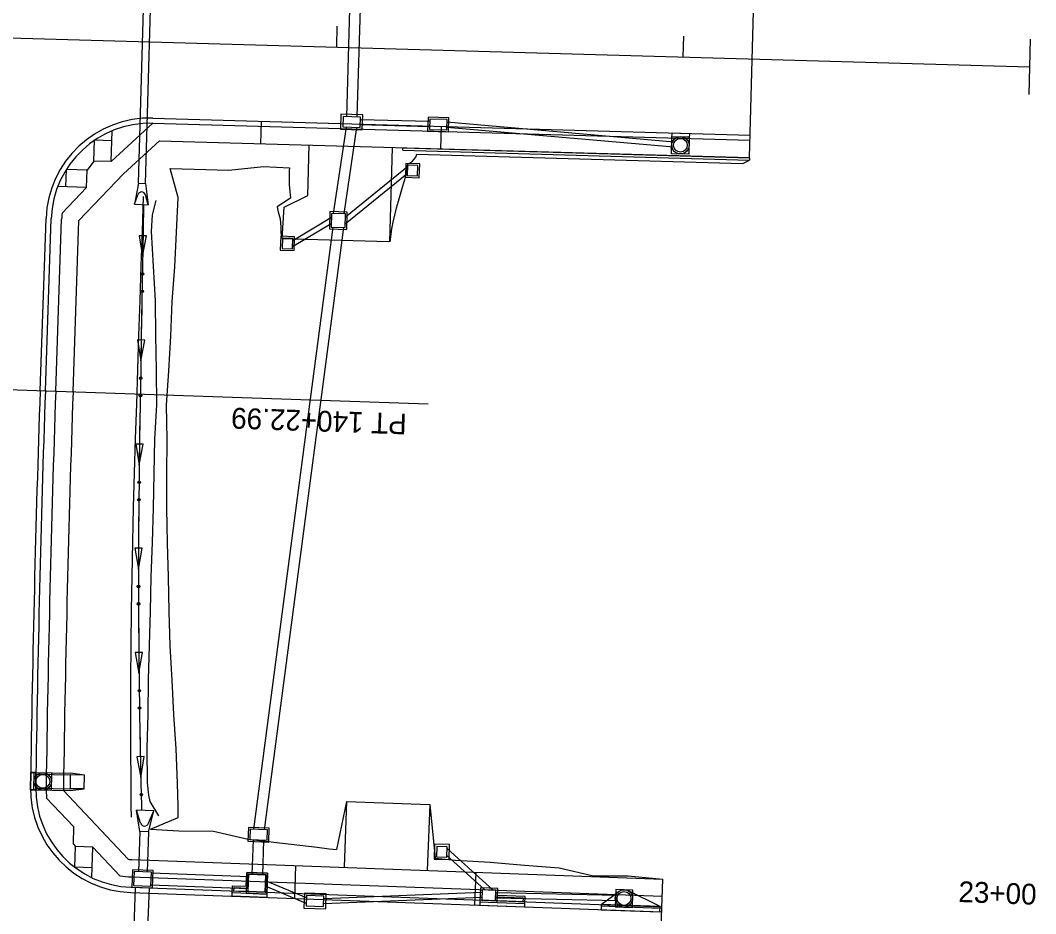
# Model space of a CAD drawing. Extents: x 979959 to 994833, y 1835619 to 1845316.
# Drawn here: x 992488.3 to 992781.2, y 1842625.6 to 1842883.2 of the extents above; entities that cross this region are included whole.
import ezdxf

# ---------------------------------------------------------------- set-up
doc = ezdxf.new("R2010")
doc.units = 0
for name, color, linetype in [('Concrete Walk Type Special', 7, 'Continuous'), ('Driveways', 7, 'Continuous'), ('Future 5 Lane Construction Limits', 7, 'Continuous'), ('R_Drainage', 7, 'Continuous'), ('R_Horz Alg', 7, 'Continuous'), ('R_Horz Alg Annot', 7, 'Continuous'), ('R_Horz Alg Stationing', 7, 'Continuous'), ('R_Proposed Const Limits', 7, 'Continuous'), ('R_Proposed Road', 7, 'Continuous'), ('R_Special Ditch', 7, 'Continuous')]:
    doc.layers.add(name, color=color, linetype=linetype)

msp = doc.modelspace()

# ---------------------------------------------------------------- linework, layer by layer
at = {"layer": 'Concrete Walk Type Special'}
for p, q in [((992598.62, 1842845.75), (992598.63, 1842846.42)), ((992598.63, 1842846.42), (992698.59, 1842843.57)), ((992598.62, 1842845.75), (992698.58, 1842842.91)), ((992698.59, 1842843.57), (992698.58, 1842842.91))]:
    msp.add_line(p, q, dxfattribs=at)
at = {"layer": 'Driveways'}
for p, q in [((992582.39, 1842657.97), (992581.7, 1842638.98)), ((992582.39, 1842657.97), (992606.37, 1842657.09)), ((992606.37, 1842657.09), (992605.68, 1842638.1)), ((992567.7, 1842639.49), (992567.36, 1842630)), ((992619.67, 1842637.59), (992619.32, 1842628.1))]:
    msp.add_line(p, q, dxfattribs=at)
at = {"layer": 'Future 5 Lane Construction Limits'}
msp.add_lwpolyline([(992528.26, 1842653.81), (992525.7, 1842657.95), (992525.32, 1842659.81), (992524.96, 1842663.34), (992524.92, 1842673.25), (992525.14, 1842683.16), (992525.28, 1842693.07), (992525.58, 1842702.97), (992525.8, 1842712.88), (992526.07, 1842722.79), (992526.4, 1842732.69), (992526.71, 1842742.6), (992526.86, 1842752.5), (992527.05, 1842762.41), (992527.66, 1842772.31), (992527.6, 1842782.29), (992527.37, 1842792.3), (992527.31, 1842802.31), (992526.67, 1842812.34), (992526.12, 1842822.36), (992526.39, 1842827.08), (992527.5, 1842831.29)], dxfattribs=at)
at = {"layer": 'R_Drainage'}
for p, q in [((992522.37, 1842836.25), (992524.37, 1842906.35)), ((992524.37, 1842836.19), (992526.37, 1842906.29)), ((992583.41, 1842891.41), (992582.38, 1842855.42)), ((992586.41, 1842891.33), (992585.38, 1842855.34)), ((992582.28, 1842852.43), (992578.57, 1842827.53)), ((992585.3, 1842852.34), (992581.59, 1842827.44)), ((992606.31, 1842852.49), (992586.32, 1842853.06)), ((992606.35, 1842853.99), (992586.36, 1842854.56)), ((992676.78, 1842846.6), (992611.3, 1842852.35)), ((992676.91, 1842848.09), (992611.35, 1842853.85)), ((992681.12, 1842844.61), (992676.12, 1842844.75)), ((992599.99, 1842840.92), (992582.05, 1842826.42)), ((992599.92, 1842838.94), (992582, 1842824.44)), ((992522.37, 1842836.25), (992521.2, 1842830.16)), ((992522.37, 1842836.25), (992524.37, 1842836.19)), ((992524.37, 1842836.19), (992525.2, 1842830.04)), ((992521.2, 1842830.16), (992522.17, 1842832.93)), ((992525.2, 1842830.04), (992524.39, 1842832.87)), ((992521.2, 1842830.16), (992525.2, 1842830.04)), ((992566.87, 1842819.73), (992578.05, 1842826.43)), ((992578.46, 1842823.53), (992555.57, 1842649.95)), ((992581.48, 1842823.44), (992558.58, 1842649.84)), ((992566.81, 1842817.95), (992578, 1842824.65)), ((992492.8, 1842666.3), (992491.3, 1842666.32)), ((992492.22, 1842661.31), (992492.3, 1842666.31)), ((992492.3, 1842666.31), (992502.8, 1842666.15)), ((992492.73, 1842661.8), (992492.79, 1842665.8)), ((992492.79, 1842665.8), (992502.79, 1842665.65)), ((992497.3, 1842666.23), (992497.22, 1842661.23)), ((992502.73, 1842661.65), (992502.79, 1842665.65)), ((992506.79, 1842665.6), (992502.79, 1842665.65)), ((992506.79, 1842665.6), (992502.8, 1842666.15)), ((992506.73, 1842661.6), (992506.79, 1842665.6)), ((992492.73, 1842661.8), (992502.73, 1842661.65)), ((992502.72, 1842661.15), (992506.73, 1842661.6)), ((992506.73, 1842661.6), (992502.73, 1842661.65)), ((992492.22, 1842661.31), (992502.72, 1842661.15)), ((992526.76, 1842655.3), (992521.77, 1842655.48)), ((992522.79, 1842649.29), (992521.77, 1842655.48)), ((992522.96, 1842651.76), (992521.77, 1842655.48)), ((992525.29, 1842649.2), (992526.76, 1842655.3)), ((992525.31, 1842651.67), (992526.76, 1842655.3)), ((992522.79, 1842649.29), (992522.36, 1842637.68)), ((992525.29, 1842649.2), (992522.79, 1842649.29)), ((992525.29, 1842649.2), (992524.85, 1842637.59)), ((992555.47, 1842646.95), (992555.1, 1842636.95)), ((992558.47, 1842646.84), (992558.1, 1842636.84)), ((992611.41, 1842644.38), (992624.65, 1842632.4)), ((992611.34, 1842642.42), (992622.32, 1842632.49)), ((992554.08, 1842636.24), (992526.1, 1842637.29)), ((992570.84, 1842630.17), (992559.04, 1842635.11)), ((992521.45, 1842633.21), (992520.14, 1842597.44)), ((992525.44, 1842633.07), (992524.13, 1842597.3)), ((992553.95, 1842632.74), (992525.97, 1842633.8)), ((992570.78, 1842628.57), (992558.98, 1842633.51)), ((992665.01, 1842632.43), (992660.02, 1842632.61)), ((992672.84, 1842627.64), (992663.54, 1842632.26)), ((992621.4, 1842630.27), (992575.78, 1842628.44)), ((992621.45, 1842631.77), (992575.83, 1842629.94)), ((992660.55, 1842629.31), (992625.4, 1842630.13)), ((992660.59, 1842630.81), (992625.45, 1842631.62)), ((992655.85, 1842628.26), (992660.93, 1842632.03)), ((992672.82, 1842627.14), (992655.84, 1842627.76))]:
    msp.add_line(p, q, dxfattribs=at)
for points in [[(992580.61, 1842851.81), (992586.94, 1842851.63), (992587.06, 1842855.96), (992580.73, 1842856.14)], [(992581.3, 1842852.45), (992586.29, 1842852.31), (992586.38, 1842855.31), (992581.38, 1842855.45)], [(992605.77, 1842851.26), (992611.77, 1842851.09), (992611.88, 1842855.08), (992605.89, 1842855.26)], [(992606.29, 1842851.74), (992611.28, 1842851.6), (992611.37, 1842854.6), (992606.37, 1842854.74)], [(992681.12, 1842844.61), (992676.12, 1842844.75), (992676.26, 1842849.75), (992681.26, 1842849.61)], [(992681.25, 1842849.11), (992676.25, 1842849.25), (992676.29, 1842850.75), (992681.29, 1842850.61)], [(992603.52, 1842841.81), (992599.52, 1842841.94), (992599.39, 1842837.95), (992603.38, 1842837.81)], [(992603, 1842841.32), (992600, 1842841.43), (992599.9, 1842838.43), (992602.9, 1842838.33)], [(992577.6, 1842828.05), (992577.46, 1842823.06), (992582.45, 1842822.91), (992582.6, 1842827.91)], [(992578.08, 1842827.54), (992577.97, 1842823.54), (992581.97, 1842823.43), (992582.08, 1842827.43)], [(992563.27, 1842816.96), (992567.27, 1842816.83), (992567.41, 1842820.82), (992563.41, 1842820.96)], [(992563.79, 1842817.45), (992566.79, 1842817.34), (992566.89, 1842820.34), (992563.89, 1842820.44)], [(992492.8, 1842666.3), (992492.72, 1842661.3), (992491.22, 1842661.32), (992491.3, 1842666.32)], [(992497.3, 1842666.23), (992497.22, 1842661.23), (992492.22, 1842661.31), (992492.3, 1842666.31)], [(992560.09, 1842650.28), (992554.1, 1842650.5), (992553.95, 1842646.5), (992559.95, 1842646.28)], [(992559.58, 1842649.8), (992554.58, 1842649.98), (992554.47, 1842646.98), (992559.47, 1842646.8)], [(992612.12, 1842645.54), (992607.79, 1842645.7), (992607.63, 1842641.37), (992611.96, 1842641.21)], [(992611.43, 1842644.9), (992608.43, 1842645.01), (992608.32, 1842642.01), (992611.32, 1842641.9)], [(992520.63, 1842638.25), (992520.45, 1842633.25), (992526.44, 1842633.03), (992526.63, 1842638.03)], [(992521.11, 1842637.73), (992520.97, 1842633.73), (992525.96, 1842633.55), (992526.11, 1842637.55)], [(992559.62, 1842637.29), (992553.62, 1842637.51), (992553.4, 1842631.51), (992559.4, 1842631.29)], [(992559.1, 1842636.81), (992554.1, 1842636.99), (992553.92, 1842631.99), (992558.92, 1842631.81)], [(992549.42, 1842632.16), (992559.42, 1842631.79), (992559.36, 1842630.29), (992549.37, 1842630.66)], [(992626, 1842632.86), (992621, 1842633.04), (992620.85, 1842629.04), (992625.85, 1842628.86)], [(992625.48, 1842632.37), (992621.48, 1842632.52), (992621.37, 1842629.52), (992625.37, 1842629.38)], [(992665.01, 1842632.43), (992660.02, 1842632.61), (992659.83, 1842627.61), (992664.83, 1842627.43)], [(992576.55, 1842631.33), (992570.22, 1842631.56), (992570.06, 1842627.23), (992576.39, 1842627)], [(992575.86, 1842630.69), (992570.86, 1842630.87), (992570.75, 1842627.87), (992575.75, 1842627.69)], [(992633.86, 1842629.07), (992620.87, 1842629.54), (992620.82, 1842628.04), (992633.81, 1842627.57)], [(992672.84, 1842627.64), (992655.85, 1842628.26), (992655.8, 1842626.76), (992672.79, 1842626.14)]]:
    msp.add_lwpolyline(points, close=True, dxfattribs=at)
for points in [[(992491.3, 1842666.32), (992491.22, 1842661.32), (992492.72, 1842661.3), (992492.8, 1842666.3)], [(992553.48, 1842633.51), (992553.62, 1842637.51), (992559.62, 1842637.29), (992559.4, 1842631.29), (992554.4, 1842631.48)], [(992553.96, 1842632.99), (992554.1, 1842636.99), (992559.1, 1842636.81), (992558.92, 1842631.81), (992553.92, 1842631.99)], [(992554.4, 1842631.48), (992549.41, 1842631.66), (992549.48, 1842633.66), (992553.48, 1842633.51)], [(992553.92, 1842631.99), (992549.92, 1842632.14), (992549.96, 1842633.14), (992553.96, 1842632.99)], [(992625.92, 1842630.86), (992626, 1842632.86), (992621, 1842633.04), (992620.85, 1842629.04), (992625.85, 1842628.86)], [(992625.41, 1842630.38), (992625.48, 1842632.37), (992621.48, 1842632.52), (992621.37, 1842629.52), (992625.37, 1842629.38)], [(992629.37, 1842629.23), (992633.36, 1842629.08), (992633.4, 1842630.08), (992625.41, 1842630.38)], [(992625.85, 1842628.86), (992633.85, 1842628.57), (992633.92, 1842630.56), (992625.92, 1842630.86)]]:
    msp.add_lwpolyline(points, dxfattribs=at)
for centre, radius in [((992678.69, 1842847.18), 2.5), ((992678.69, 1842847.18), 2.5), ((992678.69, 1842847.18), 2), ((992678.69, 1842847.18), 2), ((992494.76, 1842663.77), 2.5), ((992494.76, 1842663.77), 2.5), ((992494.76, 1842663.77), 2), ((992494.76, 1842663.77), 2), ((992662.42, 1842630.02), 2.5), ((992662.42, 1842630.02), 2.5), ((992662.42, 1842630.02), 2), ((992662.42, 1842630.02), 2)]:
    msp.add_circle(centre, radius, dxfattribs=at)
for centre, radius, start, end in [((992523.27, 1842832.55), 1.17, 15.8994, 160.8395), ((992524.15, 1842652.14), 1.25, 197.7094, 338.0712)]:
    msp.add_arc(centre, radius, start, end, dxfattribs=at)
at = {"layer": 'R_Horz Alg'}
msp.add_line((992479.5, 1842878.36), (992779.37, 1842869.83), dxfattribs=at)
at = {"layer": 'R_Horz Alg Annot'}
msp.add_lwpolyline([(992476.02, 1842777.04), (992605.94, 1842772.59)], dxfattribs=at)
at = {"layer": 'R_Horz Alg Stationing'}
for points in [[(992579.63, 1842881.51), (992579.45, 1842875.52)], [(992679.59, 1842878.67), (992679.41, 1842872.67)], [(992779.6, 1842877.82), (992779.15, 1842861.83)]]:
    msp.add_lwpolyline(points, dxfattribs=at)
at = {"layer": 'R_Proposed Const Limits'}
for p, q in [((992582.39, 1842657.97), (992579.45, 1842644.12)), ((992606.37, 1842657.09), (992607.99, 1842641.58)), ((992577.35, 1842644.31), (992579.45, 1842644.12))]:
    msp.add_line(p, q, dxfattribs=at)
for points in [[(992599.97, 1842841.78), (992600.59, 1842841.99), (992601.42, 1842842.56), (992602.38, 1842843.78), (992602.69, 1842844.64)], [(992602.69, 1842844.64), (992696.7, 1842841.96), (992698.58, 1842842.91)], [(992525.84, 1842649.94), (992533.79, 1842653.31), (992533.8, 1842656.61), (992533.63, 1842663.21), (992533.23, 1842673.11), (992532.58, 1842683.02), (992532.05, 1842692.93), (992531.55, 1842702.84), (992531.22, 1842712.75), (992531.01, 1842722.66), (992530.72, 1842732.57), (992530.63, 1842737.53), (992530.54, 1842742.49), (992530.58, 1842752.39), (992530.67, 1842762.3), (992530.49, 1842772.21), (992531.08, 1842782.17), (992531.68, 1842792.16), (992532.12, 1842802.15), (992532.86, 1842812.13), (992533.38, 1842822.12), (992533.86, 1842832.1), (992531.5, 1842840.44)], [(992531.5, 1842840.44), (992538.44, 1842840.28), (992548.43, 1842840.02), (992558.47, 1842841.06), (992565.92, 1842840.72)], [(992565.92, 1842840.72), (992565.79, 1842839.89), (992565.81, 1842837.89), (992565.83, 1842835.89), (992566.01, 1842833.88), (992566.26, 1842831.88), (992562.39, 1842829.45)], [(992599.97, 1842841.78), (992599.89, 1842840.92), (992599.6, 1842838.93), (992598.99, 1842836.95), (992598.4, 1842834.96), (992597.84, 1842832.98), (992597.28, 1842830.99), (992596.75, 1842829.01), (992596.24, 1842827.02), (992595.77, 1842825.03), (992595.31, 1842823.04), (992594.86, 1842819.38)], [(992562.39, 1842829.45), (992562.63, 1842827.98), (992563.26, 1842825.97), (992563.47, 1842823.6), (992563.42, 1842821.95), (992563.68, 1842820.27)], [(992525.84, 1842649.94), (992534.05, 1842649.53), (992544.05, 1842649.42), (992553.97, 1842647.11), (992563.94, 1842645.98), (992573.9, 1842644.78), (992577.35, 1842644.31)], [(992607.99, 1842641.58), (992613.79, 1842641.06), (992623.78, 1842640.47), (992633.75, 1842639.62), (992643.73, 1842638.79), (992653.65, 1842636.53)], [(992653.65, 1842636.53), (992663.66, 1842636.5), (992673.63, 1842635.61)]]:
    msp.add_lwpolyline(points, dxfattribs=at)
at = {"layer": 'R_Proposed Road'}
for p, q in [((992698.6, 1842843.61), (992699.9, 1842889.37)), ((992526.55, 1842855.01), (992698.78, 1842850.11)), ((992526.51, 1842853.51), (992514.52, 1842842.47)), ((992526.51, 1842853.51), (992698.74, 1842848.61)), ((992557.65, 1842847.63), (992557.84, 1842854.12)), ((992609.63, 1842846.15), (992609.82, 1842852.64)), ((992514.52, 1842842.47), (992514.77, 1842851.35)), ((992509.52, 1842842.61), (992509.69, 1842848.61)), ((992514.69, 1842848.47), (992509.69, 1842848.61)), ((992528.4, 1842848.46), (992518.02, 1842838.9)), ((992528.4, 1842848.46), (992698.6, 1842843.61)), ((992571.23, 1842832.71), (992571.65, 1842847.23)), ((992594.86, 1842819.38), (992595.64, 1842846.55)), ((992501.41, 1842835.22), (992501.58, 1842840.22)), ((992507.58, 1842840.01), (992501.58, 1842840.22)), ((992509.52, 1842842.61), (992507.58, 1842840.01)), ((992514.52, 1842842.47), (992509.52, 1842842.61)), ((992518.02, 1842838.9), (992505.2, 1842825.46)), ((992507.4, 1842835.01), (992507.58, 1842840.01)), ((992507.4, 1842835.01), (992499.11, 1842835.3)), ((992507.4, 1842835.01), (992500.32, 1842827.59)), ((992564.41, 1842829.31), (992571.23, 1842832.71)), ((992563.81, 1842820.27), (992564.41, 1842829.31)), ((992494.01, 1842776.42), (992495.71, 1842826.05)), ((992495.51, 1842776.37), (992497.21, 1842826)), ((992498.51, 1842776.27), (992500.21, 1842825.9)), ((992503.5, 1842776.1), (992505.2, 1842825.46)), ((992563.81, 1842820.27), (992594.54, 1842819.39)), ((992495.88, 1842658.96), (992503.64, 1842650.74)), ((992500.74, 1842661.09), (992519.44, 1842641.29)), ((992503.64, 1842650.74), (992503.58, 1842645.74)), ((992503.58, 1842645.74), (992504.25, 1842644.98)), ((992504.03, 1842638.99), (992504.25, 1842644.98)), ((992509.24, 1842644.8), (992504.25, 1842644.98)), ((992508.92, 1842636.01), (992509.24, 1842644.8)), ((992509.24, 1842644.8), (992517.03, 1842636.56)), ((992520.48, 1842641.22), (992673.63, 1842635.61)), ((992509.03, 1842638.81), (992504.03, 1842638.99)), ((992520.3, 1842636.23), (992673.45, 1842630.62)), ((992671.75, 1842584.2), (992673.63, 1842635.61)), ((992520.19, 1842633.23), (992673.34, 1842627.62)), ((992520.14, 1842631.73), (992673.29, 1842626.12))]:
    msp.add_line(p, q, dxfattribs=at)
for centre, radius, start, end in [((992525.69, 1842825.03), 30, 88.3694, 178.0361), ((992525.69, 1842825.03), 28.5, 88.3694, 178.0361), ((992525.69, 1842825.03), 25.5, 174.2294, 178.0361), ((998202.23, 1842580.69), 5711.58, 178.03611, 179.18294), ((998202.23, 1842580.69), 5710.08, 178.03611, 179.18294), ((998202.23, 1842580.69), 5707.08, 178.03611, 179.18294), ((998202.23, 1842580.69), 5702.08, 178.03611, 179.18294), ((992521.23, 1842661.71), 30, 179.1829, 267.9024), ((992521.23, 1842661.71), 28.5, 179.1829, 267.9024), ((992521.23, 1842661.71), 25.5, 179.1829, 186.1988), ((992521.23, 1842661.71), 20.5, 179.1829, 181.7279), ((992521.23, 1842661.71), 20.5, 264.974, 267.9024), ((992521.23, 1842661.71), 25.5, 260.5031, 267.9024)]:
    msp.add_arc(centre, radius, start, end, dxfattribs=at)
at = {"layer": 'R_Special Ditch'}
for p, q in [((992524.73, 1842821.07), (992522.61, 1842821.1)), ((992522.61, 1842821.1), (992523.57, 1842815.08)), ((992523.57, 1842815.08), (992524.73, 1842821.07)), ((992524.22, 1842791.03), (992522.1, 1842791.07)), ((992522.1, 1842791.07), (992523.06, 1842785.05)), ((992523.06, 1842785.05), (992524.22, 1842791.03)), ((992523.73, 1842761), (992521.61, 1842761.03)), ((992521.61, 1842761.03), (992522.59, 1842755.02)), ((992522.59, 1842755.02), (992523.73, 1842761)), ((992523.44, 1842730.98), (992521.32, 1842730.98)), ((992521.32, 1842730.98), (992522.37, 1842724.98)), ((992522.37, 1842724.98), (992523.44, 1842730.98)), ((992523.52, 1842700.95), (992521.4, 1842700.93)), ((992521.4, 1842700.93), (992522.52, 1842694.94)), ((992522.52, 1842694.94), (992523.52, 1842700.95)), ((992523.97, 1842670.93), (992521.85, 1842670.88)), ((992521.85, 1842670.88), (992523.04, 1842664.91)), ((992523.04, 1842664.91), (992523.97, 1842670.93))]:
    msp.add_line(p, q, dxfattribs=at)
for points in [[(992520.34, 1842653.49), (992520.3, 1842656.8), (992520.24, 1842663.41), (992520.19, 1842673.33), (992520.18, 1842683.25), (992520.2, 1842693.17), (992520.27, 1842703.09), (992520.38, 1842713.01), (992520.53, 1842722.92), (992520.72, 1842732.84), (992520.83, 1842737.8), (992520.95, 1842742.76), (992521.23, 1842752.68), (992521.53, 1842762.59), (992521.85, 1842772.51), (992522.18, 1842782.48), (992522.52, 1842792.47), (992522.85, 1842802.46), (992523.19, 1842812.46), (992523.53, 1842822.45), (992523.86, 1842832.45), (992523.86, 1842832.45)], [(992523.82, 1842830.08), (992523.69, 1842822.45), (992523.52, 1842812.45), (992523.35, 1842802.45), (992523.18, 1842792.45), (992523.01, 1842782.45), (992522.85, 1842772.47), (992522.69, 1842762.55), (992522.56, 1842752.64), (992522.45, 1842742.72), (992522.41, 1842737.76), (992522.39, 1842732.8), (992522.36, 1842722.88), (992522.38, 1842712.96), (992522.44, 1842703.04), (992522.54, 1842693.12), (992522.68, 1842683.2), (992522.86, 1842673.28), (992523.08, 1842663.36), (992523.25, 1842656.76), (992523.29, 1842655.43)], [(992523.82, 1842830.08), (992523.69, 1842822.45), (992523.57, 1842815.08)], [(992523.31, 1842800.05), (992523.18, 1842792.45), (992523.06, 1842785.05)], [(992523.31, 1842800.09), (992523.31, 1842800.05)], [(992522.81, 1842770.02), (992522.69, 1842762.55), (992522.59, 1842755.02)], [(992522.81, 1842770.05), (992522.81, 1842770.02)], [(992522.43, 1842739.98), (992522.41, 1842737.76), (992522.39, 1842732.8), (992522.37, 1842724.98)], [(992522.43, 1842740.02), (992522.43, 1842739.98)], [(992522.4, 1842709.98), (992522.4, 1842709.94)], [(992522.4, 1842709.94), (992522.44, 1842703.04), (992522.52, 1842694.94)], [(992522.73, 1842679.94), (992522.74, 1842679.91)], [(992522.74, 1842679.91), (992522.86, 1842673.28), (992523.04, 1842664.91)]]:
    msp.add_lwpolyline(points, dxfattribs=at)
for centre in [(992523.52, 1842810.08), (992523.43, 1842805.07), (992523.01, 1842780.05), (992522.93, 1842775.04), (992522.57, 1842750.01), (992522.51, 1842745), (992522.4, 1842719.97), (992522.41, 1842714.96), (992522.62, 1842689.94), (992522.69, 1842684.93), (992523.2, 1842659.91)]:
    msp.add_circle(centre, 0.375, dxfattribs=at)

# ---------------------------------------------------------------- texts
at = {"layer": 'R_Horz Alg Annot'}
msp.add_text('PT 140+22.99', height=6, rotation=178.0361, dxfattribs=at).set_placement((992599.85, 1842769.79))
at = {"layer": 'R_Horz Alg Stationing'}
msp.add_text('23+00', height=6, rotation=357.9024, dxfattribs=at).set_placement((992758.8, 1842628.99))

doc.saveas('drawing.dxf')
